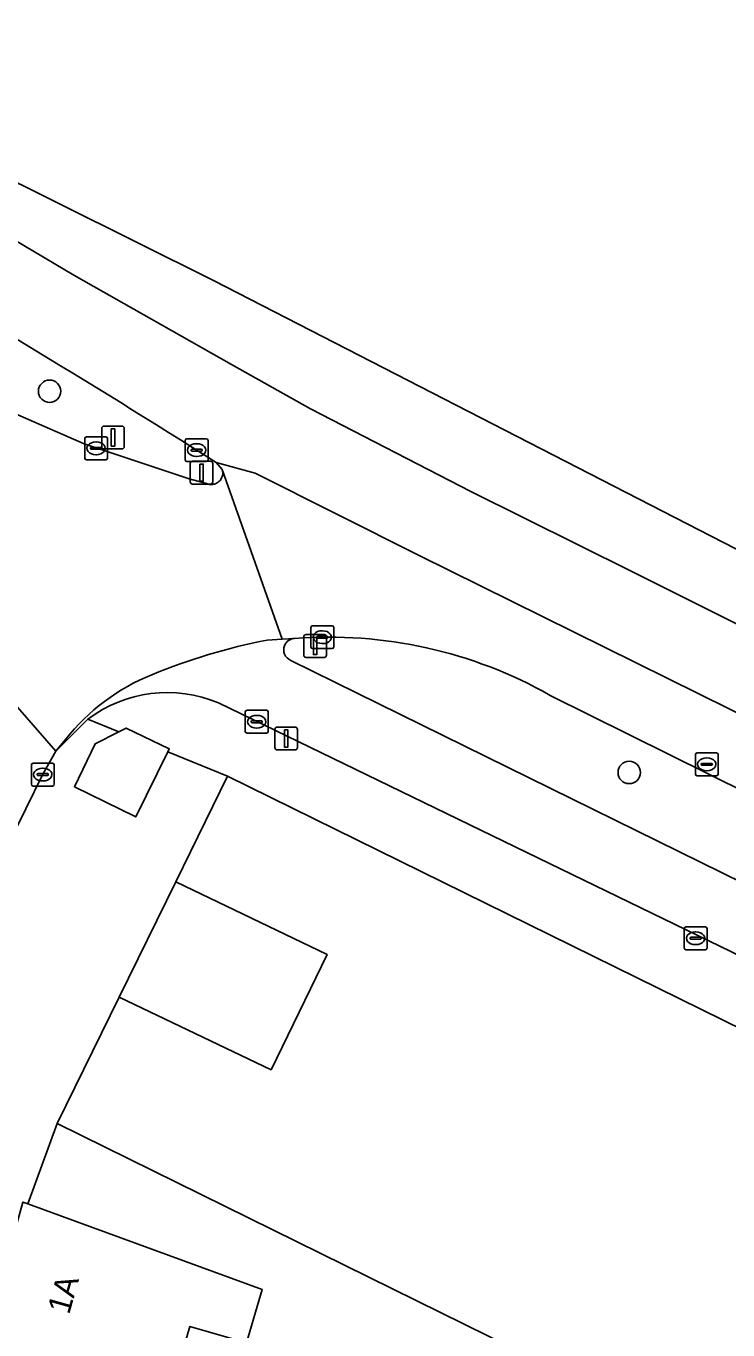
# Model space of a CAD drawing. Extents: x 159217 to 160349, y 381246 to 382172.
# Drawn here: x 160245.3 to 160276, y 382047.9 to 382105 of the extents above; entities that cross this region are included whole.
import ezdxf

# ---------------------------------------------------------------- set-up
doc = ezdxf.new("R2010")
doc.units = 0
for name, color, linetype in [('IMGEO_Berm_groen', 7, 'Continuous'), ('IMGEO_Boom', 7, 'Continuous'), ('IMGEO_Erf', 7, 'Continuous'), ('IMGEO_Fietspad_open', 7, 'Continuous'), ('IMGEO_Groenvoorziening', 7, 'Continuous'), ('IMGEO_Kolk', 7, 'Continuous'), ('IMGEO_Lichtmast', 7, 'Continuous'), ('IMGEO_Pand', 7, 'Continuous'), ('IMGEO_Pand_nummerreeks', 7, 'Continuous'), ('IMGEO_Pand_overbouw', 7, 'Continuous'), ('IMGEO_Rijbaan_lokaal_open', 7, 'Continuous'), ('IMGEO_Rijbaan_regionaal_gesloten', 7, 'Continuous'), ('IMGEO_Rioolput', 7, 'Continuous'), ('IMGEO_Verkeersbordpaal', 7, 'Continuous'), ('IMGEO_Voetpad_open', 7, 'Continuous')]:
    doc.layers.add(name, color=color, linetype=linetype)

msp = doc.modelspace()

# ---------------------------------------------------------------- linework, layer by layer
at = {"layer": 'IMGEO_Berm_groen'}
for points in [[(160243.42, 382088.583), (160247.852, 382086.655), (160252.439, 382085.131), (160253.198, 382084.922), (160253.24, 382084.905), (160253.284, 382084.892), (160253.328, 382084.883), (160253.373, 382084.878), (160253.418, 382084.877), (160253.464, 382084.88), (160253.508, 382084.887), (160253.552, 382084.898), (160253.595, 382084.913), (160253.636, 382084.932), (160253.676, 382084.954), (160253.713, 382084.98), (160253.748, 382085.009), (160253.78, 382085.041), (160253.809, 382085.076), (160253.835, 382085.113), (160253.858, 382085.152), (160253.876, 382085.194), (160253.892, 382085.236), (160253.903, 382085.28), (160253.91, 382085.325), (160253.913, 382085.37), (160253.913, 382085.416), (160253.908, 382085.461), (160253.899, 382085.505), (160253.892, 382085.53), (160253.626, 382085.842)], [(160256.89, 382077.178), (160259.791, 382075.744), (160312.417, 382049.836), (160315.301, 382048.376)], [(160316.84, 382051.546), (160268.252, 382075.646)]]:
    msp.add_lwpolyline(points, dxfattribs=at)
for centre, radius, start, end in [((160017.087, 381713.185), 441.389, 57.59518, 60.15772), ((160257.085, 382077.637), 0.502, 93.5784, 158.4607), ((160258.578, 382058.582), 19.615, 60.4505, 94.4572), ((160257.08, 382077.637), 0.497, 158.3225, 247.5359)]:
    msp.add_arc(centre, radius, start, end, dxfattribs=at)
at = {"layer": 'IMGEO_Boom'}
for centre in [(160246.332, 382088.963), (160271.71, 382072.269)]:
    msp.add_circle(centre, 0.489, dxfattribs=at)
at = {"layer": 'IMGEO_Erf'}
msp.add_lwpolyline([(160258.484, 382064.296), (160251.863, 382067.479), (160249.382, 382062.43), (160256.031, 382059.248)], close=True, dxfattribs=at)
msp.add_lwpolyline([(160276.024, 382042.417), (160246.663, 382056.903), (160245.377, 382053.38), (160255.639, 382049.633), (160254.96, 382047.285), (160252.469, 382048.006), (160251.405, 382044.329)], dxfattribs=at)
at = {"layer": 'IMGEO_Fietspad_open'}
for points in [[(160257.054, 382078.138), (160256.519, 382078.107), (160255.853, 382078.069)], [(160315.301, 382048.376), (160312.417, 382049.836), (160259.791, 382075.744), (160256.89, 382077.178)], [(160253.726, 382075.319), (160300.66, 382052.536), (160314.359, 382045.829)], [(160247.032, 382073.719), (160246.603, 382073.202), (160248.008, 382074.603)]]:
    msp.add_lwpolyline(points, dxfattribs=at)
for centre, radius, start, end in [((160260.983, 382051.934), 26.634, 101.1052, 112.4456), ((160257.085, 382077.637), 0.502, 93.5784, 158.4607), ((160257.08, 382077.637), 0.497, 158.3225, 247.5359), ((160254.272, 382067.988), 9.234, 111.995, 141.6381), ((160251.491, 382069.978), 5.79, 67.2914, 126.9833)]:
    msp.add_arc(centre, radius, start, end, dxfattribs=at)
at = {"layer": 'IMGEO_Groenvoorziening'}
msp.add_lwpolyline([(160251.51, 382073.175), (160251.572, 382073.301), (160249.685, 382074.214), (160249.362, 382074.051), (160248.321, 382073.526), (160247.423, 382071.642), (160250.105, 382070.325)], close=True, dxfattribs=at)
at = {"layer": 'IMGEO_Kolk'}
for p, q in [((160247.868, 382086.038), (160247.868, 382086.89)), ((160247.943, 382086.964), (160248.795, 382086.964)), ((160248.127, 382086.458), (160248.127, 382086.47)), ((160248.565, 382086.421), (160248.167, 382086.421)), ((160248.17, 382086.507), (160248.568, 382086.507)), ((160248.356, 382086.744), (160248.381, 382086.744)), ((160248.611, 382086.47), (160248.611, 382086.458)), ((160248.869, 382086.89), (160248.869, 382086.038)), ((160252.267, 382085.958), (160252.267, 382086.81)), ((160252.342, 382086.884), (160253.194, 382086.884)), ((160252.569, 382086.427), (160252.967, 382086.427)), ((160252.755, 382086.664), (160252.78, 382086.664)), ((160253.268, 382086.81), (160253.268, 382085.958)), ((160248.795, 382085.964), (160247.943, 382085.964)), ((160248.379, 382086.184), (160248.354, 382086.184)), ((160253.194, 382085.884), (160252.342, 382085.884)), ((160252.526, 382086.378), (160252.526, 382086.39)), ((160252.964, 382086.341), (160252.566, 382086.341)), ((160252.778, 382086.104), (160252.753, 382086.104)), ((160253.01, 382086.39), (160253.01, 382086.378)), ((160257.773, 382077.768), (160257.773, 382078.62)), ((160257.848, 382078.694), (160258.7, 382078.694)), ((160258.261, 382078.474), (160258.286, 382078.474)), ((160258.774, 382078.62), (160258.774, 382077.768)), ((160258.032, 382078.188), (160258.032, 382078.2)), ((160258.47, 382078.151), (160258.072, 382078.151)), ((160258.075, 382078.237), (160258.473, 382078.237)), ((160258.284, 382077.914), (160258.259, 382077.914)), ((160258.516, 382078.2), (160258.516, 382078.188)), ((160258.7, 382077.694), (160257.848, 382077.694)), ((160254.901, 382074.065), (160254.901, 382074.917)), ((160254.976, 382074.991), (160255.828, 382074.991)), ((160255.16, 382074.485), (160255.16, 382074.497)), ((160255.598, 382074.448), (160255.2, 382074.448)), ((160255.203, 382074.534), (160255.601, 382074.534)), ((160255.389, 382074.771), (160255.414, 382074.771)), ((160255.644, 382074.497), (160255.644, 382074.485)), ((160255.902, 382074.917), (160255.902, 382074.065)), ((160255.828, 382073.991), (160254.976, 382073.991)), ((160255.412, 382074.211), (160255.387, 382074.211)), ((160245.534, 382071.75), (160245.534, 382072.602)), ((160245.609, 382072.676), (160246.461, 382072.676)), ((160245.793, 382072.17), (160245.793, 382072.182)), ((160245.836, 382072.219), (160246.234, 382072.219)), ((160246.022, 382072.456), (160246.047, 382072.456)), ((160246.277, 382072.182), (160246.277, 382072.17)), ((160246.535, 382072.602), (160246.535, 382071.75)), ((160246.461, 382071.676), (160245.609, 382071.676)), ((160246.231, 382072.133), (160245.833, 382072.133)), ((160246.045, 382071.896), (160246.02, 382071.896)), ((160274.115, 382064.583), (160274.115, 382065.435)), ((160274.19, 382065.509), (160275.042, 382065.509)), ((160274.603, 382065.289), (160274.628, 382065.289)), ((160275.116, 382065.435), (160275.116, 382064.583)), ((160274.374, 382065.003), (160274.374, 382065.015)), ((160274.812, 382064.966), (160274.414, 382064.966)), ((160274.417, 382065.052), (160274.815, 382065.052)), ((160274.626, 382064.729), (160274.601, 382064.729)), ((160274.858, 382065.015), (160274.858, 382065.003)), ((160275.042, 382064.509), (160274.19, 382064.509))]:
    msp.add_line(p, q, dxfattribs=at)
for points in [[(160247.868, 382086.038), (160247.868, 382086.89)], [(160247.943, 382086.964), (160248.795, 382086.964)], [(160248.869, 382086.89), (160248.869, 382086.038)], [(160252.267, 382085.958), (160252.267, 382086.81)], [(160252.342, 382086.884), (160253.194, 382086.884)], [(160253.268, 382086.81), (160253.268, 382085.958)], [(160248.795, 382085.964), (160247.943, 382085.964)], [(160253.194, 382085.884), (160252.342, 382085.884)], [(160257.773, 382077.768), (160257.773, 382078.62)], [(160257.848, 382078.694), (160258.7, 382078.694)], [(160258.774, 382078.62), (160258.774, 382077.768)], [(160258.7, 382077.694), (160257.848, 382077.694)], [(160254.901, 382074.065), (160254.901, 382074.917)], [(160254.976, 382074.991), (160255.828, 382074.991)], [(160255.902, 382074.917), (160255.902, 382074.065)], [(160255.828, 382073.991), (160254.976, 382073.991)], [(160245.534, 382071.75), (160245.534, 382072.602)], [(160245.609, 382072.676), (160246.461, 382072.676)], [(160246.535, 382072.602), (160246.535, 382071.75)], [(160246.461, 382071.676), (160245.609, 382071.676)], [(160274.115, 382064.583), (160274.115, 382065.435)], [(160274.19, 382065.509), (160275.042, 382065.509)], [(160275.116, 382065.435), (160275.116, 382064.583)], [(160275.042, 382064.509), (160274.19, 382064.509)]]:
    msp.add_lwpolyline(points, dxfattribs=at)
for centre, radius, start, end in [((160247.945, 382086.888), 0.0765, 91.552, 178.448), ((160247.945, 382086.888), 0.0765, 91.552, 178.448), ((160248.167, 382086.467), 0.0403, 85.8775, 175.7526), ((160248.164, 382086.457), 0.0366, 178.938, 274.7102), ((160248.568, 382086.464), 0.043, 264.8664, 352.4533), ((160248.572, 382086.469), 0.0386, 1.7309, 96.639), ((160248.793, 382086.888), 0.0765, 1.552, 88.448), ((160248.793, 382086.888), 0.0765, 1.552, 88.448), ((160252.344, 382086.808), 0.0765, 91.552, 178.448), ((160252.344, 382086.808), 0.0765, 91.552, 178.448), ((160252.566, 382086.387), 0.0403, 85.8775, 175.7526), ((160252.971, 382086.389), 0.0386, 1.7309, 96.639), ((160253.192, 382086.808), 0.0765, 1.552, 88.448), ((160253.192, 382086.808), 0.0765, 1.552, 88.448), ((160247.945, 382086.04), 0.0765, 181.552, 268.448), ((160247.945, 382086.04), 0.0765, 181.552, 268.448), ((160248.793, 382086.04), 0.0765, 271.552, 358.448), ((160248.793, 382086.04), 0.0765, 271.552, 358.448), ((160252.344, 382085.96), 0.0765, 181.552, 268.448), ((160252.344, 382085.96), 0.0765, 181.552, 268.448), ((160252.563, 382086.377), 0.0366, 178.938, 274.7102), ((160252.967, 382086.384), 0.043, 264.8664, 352.4533), ((160253.192, 382085.96), 0.0765, 271.552, 358.448), ((160253.192, 382085.96), 0.0765, 271.552, 358.448), ((160257.85, 382078.618), 0.0765, 91.552, 178.448), ((160257.85, 382078.618), 0.0765, 91.552, 178.448), ((160258.698, 382078.618), 0.0765, 1.552, 88.448), ((160258.698, 382078.618), 0.0765, 1.552, 88.448), ((160258.072, 382078.197), 0.0403, 85.8775, 175.7526), ((160258.069, 382078.187), 0.0366, 178.938, 274.7102), ((160258.473, 382078.194), 0.043, 264.8664, 352.4533), ((160258.477, 382078.199), 0.0386, 1.7309, 96.639), ((160257.85, 382077.77), 0.0765, 181.552, 268.448), ((160257.85, 382077.77), 0.0765, 181.552, 268.448), ((160258.698, 382077.77), 0.0765, 271.552, 358.448), ((160258.698, 382077.77), 0.0765, 271.552, 358.448), ((160254.978, 382074.915), 0.0765, 91.552, 178.448), ((160254.978, 382074.915), 0.0765, 91.552, 178.448), ((160255.2, 382074.494), 0.0403, 85.8775, 175.7526), ((160255.197, 382074.484), 0.0366, 178.938, 274.7102), ((160255.601, 382074.491), 0.043, 264.8664, 352.4533), ((160255.605, 382074.496), 0.0386, 1.7309, 96.639), ((160255.826, 382074.915), 0.0765, 1.552, 88.448), ((160255.826, 382074.915), 0.0765, 1.552, 88.448), ((160254.978, 382074.067), 0.0765, 181.552, 268.448), ((160254.978, 382074.067), 0.0765, 181.552, 268.448), ((160255.826, 382074.067), 0.0765, 271.552, 358.448), ((160255.826, 382074.067), 0.0765, 271.552, 358.448), ((160245.611, 382072.6), 0.0765, 91.552, 178.448), ((160245.611, 382072.6), 0.0765, 91.552, 178.448), ((160245.833, 382072.179), 0.0403, 85.8775, 175.7526), ((160245.83, 382072.169), 0.0366, 178.938, 274.7102), ((160246.234, 382072.176), 0.043, 264.8664, 352.4533), ((160246.238, 382072.181), 0.0386, 1.7309, 96.639), ((160246.459, 382072.6), 0.0765, 1.552, 88.448), ((160246.459, 382072.6), 0.0765, 1.552, 88.448), ((160245.611, 382071.752), 0.0765, 181.552, 268.448), ((160245.611, 382071.752), 0.0765, 181.552, 268.448), ((160246.459, 382071.752), 0.0765, 271.552, 358.448), ((160246.459, 382071.752), 0.0765, 271.552, 358.448), ((160274.192, 382065.433), 0.0765, 91.552, 178.448), ((160274.192, 382065.433), 0.0765, 91.552, 178.448), ((160275.04, 382065.433), 0.0765, 1.552, 88.448), ((160275.04, 382065.433), 0.0765, 1.552, 88.448), ((160274.414, 382065.012), 0.0403, 85.8775, 175.7526), ((160274.411, 382065.002), 0.0366, 178.938, 274.7102), ((160274.815, 382065.009), 0.043, 264.8664, 352.4533), ((160274.819, 382065.014), 0.0386, 1.7309, 96.639), ((160274.192, 382064.585), 0.0765, 181.552, 268.448), ((160274.192, 382064.585), 0.0765, 181.552, 268.448), ((160275.04, 382064.585), 0.0765, 271.552, 358.448), ((160275.04, 382064.585), 0.0765, 271.552, 358.448)]:
    msp.add_arc(centre, radius, start, end, dxfattribs=at)
for centre, major_axis, ratio, start_param, end_param in [((160248.355, 382086.464), (-0.387, 0.002), 0.722429, 4.712389, 7.853982), ((160248.38, 382086.464), (-0.39, 0.002), 0.717154, 1.570796, 4.712389), ((160252.754, 382086.384), (-0.387, 0.002), 0.722429, 4.712389, 7.853982), ((160252.779, 382086.384), (-0.39, 0.002), 0.717154, 1.570796, 4.712389), ((160258.26, 382078.194), (-0.387, 0.002), 0.722429, 4.712389, 7.853982), ((160258.285, 382078.194), (-0.39, 0.002), 0.717154, 1.570796, 4.712389), ((160255.388, 382074.491), (-0.387, 0.002), 0.722429, 4.712389, 7.853982), ((160255.413, 382074.491), (-0.39, 0.002), 0.717154, 1.570796, 4.712389), ((160246.021, 382072.176), (-0.387, 0.002), 0.722429, 4.712389, 7.853982), ((160246.046, 382072.176), (-0.39, 0.002), 0.717154, 1.570796, 4.712389), ((160274.602, 382065.009), (-0.387, 0.002), 0.722429, 4.712389, 7.853982), ((160274.627, 382065.009), (-0.39, 0.002), 0.717154, 1.570796, 4.712389)]:
    msp.add_ellipse(centre, major_axis=major_axis, ratio=ratio, start_param=start_param, end_param=end_param, dxfattribs=at)
at = {"layer": 'IMGEO_Lichtmast'}
for p, q in [((160256.194, 382073.357), (160256.194, 382074.157)), ((160256.194, 382074.157), (160256.194, 382073.357)), ((160256.294, 382074.257), (160257.084, 382074.257)), ((160257.084, 382074.257), (160256.294, 382074.257)), ((160257.184, 382074.157), (160257.184, 382073.357)), ((160257.184, 382073.357), (160257.184, 382074.157)), ((160257.084, 382073.257), (160256.294, 382073.257)), ((160256.294, 382073.257), (160257.084, 382073.257))]:
    msp.add_line(p, q, dxfattribs=at)
msp.add_lwpolyline([(160256.614, 382074.132), (160256.764, 382074.132), (160256.764, 382073.382), (160256.614, 382073.382), (160256.614, 382074.132)], dxfattribs=at)
for centre, start, end in [((160256.294, 382074.157), 90, 180), ((160256.294, 382074.157), 90, 180), ((160257.084, 382074.157), 0, 90), ((160257.084, 382074.157), 360, 90), ((160256.294, 382073.357), 180, 270), ((160256.294, 382073.357), 180, 270), ((160257.084, 382073.357), 270, 0), ((160257.084, 382073.357), 270, 0)]:
    msp.add_arc(centre, 0.1, start, end, dxfattribs=at)
at = {"layer": 'IMGEO_Pand'}
for points in [[(160312.584, 382043.36), (160299.362, 382049.833), (160254.125, 382072.109), (160251.863, 382067.479), (160258.484, 382064.296), (160256.031, 382059.248), (160249.382, 382062.43), (160246.663, 382056.903), (160276.024, 382042.417), (160279.111, 382040.894), (160279.523, 382040.691), (160280.178, 382042.019), (160305.63, 382029.445), (160305.022, 382028.184), (160311.74, 382024.945), (160314.558, 382030.651), (160317.288, 382036.188), (160317.304, 382036.313), (160314.359, 382037.763), (160311.198, 382039.328), (160312.6, 382042.183), (160312.88, 382042.754), (160313.063, 382043.126)], [(160255.639, 382049.633), (160245.377, 382053.38), (160245.168, 382053.456), (160243.274, 382046.684), (160251.405, 382044.329), (160252.469, 382048.006), (160254.96, 382047.285)]]:
    msp.add_lwpolyline(points, close=True, dxfattribs=at)
at = {"layer": 'IMGEO_Pand_overbouw'}
msp.add_lwpolyline([(160251.863, 382067.479), (160249.382, 382062.43), (160256.031, 382059.248), (160258.484, 382064.296)], close=True, dxfattribs=at)
at = {"layer": 'IMGEO_Rijbaan_lokaal_open'}
for points in [[(160255.853, 382078.069), (160256.519, 382078.107), (160253.892, 382085.53), (160253.899, 382085.505), (160253.908, 382085.461), (160253.913, 382085.416), (160253.913, 382085.37), (160253.91, 382085.325), (160253.903, 382085.28), (160253.892, 382085.236), (160253.876, 382085.194), (160253.858, 382085.152), (160253.835, 382085.113), (160253.809, 382085.076), (160253.78, 382085.041), (160253.748, 382085.009), (160253.713, 382084.98), (160253.676, 382084.954), (160253.636, 382084.932), (160253.595, 382084.913), (160253.552, 382084.898), (160253.508, 382084.887), (160253.464, 382084.88), (160253.418, 382084.877), (160253.373, 382084.878), (160253.328, 382084.883), (160253.284, 382084.892), (160253.24, 382084.905), (160253.198, 382084.922), (160252.439, 382085.131), (160247.852, 382086.655), (160243.42, 382088.583)], [(160240.491, 382080.639), (160240.553, 382080.401), (160240.574, 382080.217), (160240.567, 382080.128), (160246.603, 382073.202), (160247.032, 382073.719)], [(160244.545, 382069.152), (160246.042, 382072.193), (160246.603, 382073.202), (160240.567, 382080.128), (160240.422, 382079.788)]]:
    msp.add_lwpolyline(points, dxfattribs=at)
for centre, radius, start, end in [((160260.983, 382051.934), 26.634, 101.1052, 112.4456), ((160254.272, 382067.988), 9.234, 111.995, 141.6381)]:
    msp.add_arc(centre, radius, start, end, dxfattribs=at)
at = {"layer": 'IMGEO_Rijbaan_regionaal_gesloten'}
for points in [[(160321.049, 382059.101), (160313.044, 382063.216), (160253.508, 382093.818), (160233.186, 382103.93), (160183.331, 382128.738), (160164.823, 382134.271)], [(160253.626, 382085.842), (160255.33, 382085.369), (160262.484, 382081.79), (160318.298, 382054.163), (160319.994, 382057.206), (160306.515, 382063.845), (160292.286, 382070.901), (160278.973, 382077.493), (160271.827, 382081.072), (160264.779, 382084.572), (160257.755, 382088.198), (160254.292, 382090.141), (160247.394, 382094.04), (160239.951, 382098.449), (160232.922, 382102.423), (160225.796, 382106.077), (160200.908, 382118.411), (160190.199, 382123.547)], [(160190.199, 382123.547), (160200.908, 382118.411), (160225.796, 382106.077), (160232.922, 382102.423), (160239.951, 382098.449), (160247.394, 382094.04), (160254.292, 382090.141), (160257.755, 382088.198), (160264.779, 382084.572), (160271.827, 382081.072), (160278.973, 382077.493), (160292.286, 382070.901), (160306.515, 382063.845), (160319.994, 382057.206), (160321.049, 382059.101)], [(160255.33, 382085.369), (160253.626, 382085.842), (160253.892, 382085.53), (160256.519, 382078.107), (160257.054, 382078.138)], [(160268.252, 382075.646), (160316.84, 382051.546), (160318.298, 382054.163), (160262.484, 382081.79), (160255.33, 382085.369)]]:
    msp.add_lwpolyline(points, dxfattribs=at)
for centre, radius, start, end in [((160017.087, 381713.185), 441.389, 57.59518, 60.15772), ((160258.578, 382058.582), 19.615, 60.4505, 94.4572)]:
    msp.add_arc(centre, radius, start, end, dxfattribs=at)
at = {"layer": 'IMGEO_Rioolput'}
for p, q in [((160274.605, 382072.199), (160274.605, 382073.051)), ((160274.68, 382073.125), (160275.532, 382073.125)), ((160275.093, 382072.905), (160275.118, 382072.905)), ((160275.606, 382073.051), (160275.606, 382072.199)), ((160274.864, 382072.619), (160274.864, 382072.631)), ((160275.302, 382072.582), (160274.904, 382072.582)), ((160274.907, 382072.668), (160275.305, 382072.668)), ((160275.116, 382072.345), (160275.091, 382072.345)), ((160275.348, 382072.631), (160275.348, 382072.619)), ((160275.532, 382072.125), (160274.68, 382072.125))]:
    msp.add_line(p, q, dxfattribs=at)
for points in [[(160274.605, 382072.199), (160274.605, 382073.051)], [(160274.68, 382073.125), (160275.532, 382073.125)], [(160275.606, 382073.051), (160275.606, 382072.199)], [(160275.532, 382072.125), (160274.68, 382072.125)]]:
    msp.add_lwpolyline(points, dxfattribs=at)
for centre, radius, start, end in [((160274.682, 382073.049), 0.0765, 91.552, 178.448), ((160274.682, 382073.049), 0.0765, 91.552, 178.448), ((160275.53, 382073.049), 0.0765, 1.552, 88.448), ((160275.53, 382073.049), 0.0765, 1.552, 88.448), ((160274.682, 382072.201), 0.0765, 181.552, 268.448), ((160274.682, 382072.201), 0.0765, 181.552, 268.448), ((160274.904, 382072.628), 0.0403, 85.8775, 175.7526), ((160274.901, 382072.618), 0.0366, 178.938, 274.7102), ((160275.305, 382072.625), 0.043, 264.8664, 352.4533), ((160275.309, 382072.63), 0.0386, 1.7309, 96.639), ((160275.53, 382072.201), 0.0765, 271.552, 358.448), ((160275.53, 382072.201), 0.0765, 271.552, 358.448)]:
    msp.add_arc(centre, radius, start, end, dxfattribs=at)
for centre, major_axis, ratio, start_param, end_param in [((160275.092, 382072.625), (-0.387, 0.002), 0.722429, 4.712389, 7.853982), ((160275.117, 382072.625), (-0.39, 0.002), 0.717154, 1.570796, 4.712389)]:
    msp.add_ellipse(centre, major_axis=major_axis, ratio=ratio, start_param=start_param, end_param=end_param, dxfattribs=at)
at = {"layer": 'IMGEO_Verkeersbordpaal'}
for p, q in [((160248.614, 382086.538), (160248.614, 382087.338)), ((160248.614, 382087.338), (160248.614, 382086.538)), ((160248.714, 382087.438), (160249.504, 382087.438)), ((160249.504, 382087.438), (160248.714, 382087.438)), ((160249.604, 382087.338), (160249.604, 382086.538)), ((160249.604, 382086.538), (160249.604, 382087.338)), ((160249.504, 382086.438), (160248.714, 382086.438)), ((160248.714, 382086.438), (160249.504, 382086.438)), ((160252.588, 382085.9), (160253.378, 382085.9)), ((160253.378, 382085.9), (160252.588, 382085.9)), ((160252.488, 382085), (160252.488, 382085.8)), ((160252.488, 382085.8), (160252.488, 382085)), ((160253.478, 382085.8), (160253.478, 382085)), ((160253.478, 382085), (160253.478, 382085.8)), ((160253.378, 382084.9), (160252.588, 382084.9)), ((160252.588, 382084.9), (160253.378, 382084.9)), ((160257.462, 382077.406), (160257.462, 382078.206)), ((160257.462, 382078.206), (160257.462, 382077.406)), ((160257.562, 382078.306), (160258.352, 382078.306)), ((160258.352, 382078.306), (160257.562, 382078.306)), ((160258.452, 382078.206), (160258.452, 382077.406)), ((160258.452, 382077.406), (160258.452, 382078.206)), ((160258.352, 382077.306), (160257.562, 382077.306)), ((160257.562, 382077.306), (160258.352, 382077.306))]:
    msp.add_line(p, q, dxfattribs=at)
for points in [[(160249.034, 382087.313), (160249.184, 382087.313), (160249.184, 382086.563), (160249.034, 382086.563), (160249.034, 382087.313)], [(160252.908, 382085.775), (160253.058, 382085.775), (160253.058, 382085.025), (160252.908, 382085.025), (160252.908, 382085.775)], [(160257.882, 382078.181), (160258.032, 382078.181), (160258.032, 382077.431), (160257.882, 382077.431), (160257.882, 382078.181)]]:
    msp.add_lwpolyline(points, dxfattribs=at)
for centre, start, end in [((160248.714, 382087.338), 90, 180), ((160248.714, 382087.338), 90, 180), ((160249.504, 382087.338), 0, 90), ((160249.504, 382087.338), 360, 90), ((160248.714, 382086.538), 180, 270), ((160248.714, 382086.538), 180, 270), ((160249.504, 382086.538), 270, 0), ((160249.504, 382086.538), 270, 0), ((160252.588, 382085.8), 90, 180), ((160252.588, 382085.8), 90, 180), ((160253.378, 382085.8), 0, 90), ((160253.378, 382085.8), 360, 90), ((160252.588, 382085), 180, 270), ((160252.588, 382085), 180, 270), ((160253.378, 382085), 270, 0), ((160253.378, 382085), 270, 0), ((160257.562, 382078.206), 90, 180), ((160257.562, 382078.206), 90, 180), ((160258.352, 382078.206), 0, 90), ((160258.352, 382078.206), 360, 90), ((160257.562, 382077.406), 180, 270), ((160257.562, 382077.406), 180, 270), ((160258.352, 382077.406), 270, 0), ((160258.352, 382077.406), 270, 0)]:
    msp.add_arc(centre, 0.1, start, end, dxfattribs=at)
at = {"layer": 'IMGEO_Voetpad_open'}
for points in [[(160248.008, 382074.603), (160249.362, 382074.051), (160249.685, 382074.214), (160251.572, 382073.301), (160251.51, 382073.175), (160254.125, 382072.109), (160299.362, 382049.833), (160312.584, 382043.36), (160314.359, 382045.829), (160300.66, 382052.536), (160253.726, 382075.319)], [(160243.274, 382046.684), (160245.168, 382053.456), (160245.377, 382053.38), (160246.663, 382056.903), (160249.382, 382062.43), (160251.863, 382067.479), (160254.125, 382072.109), (160251.51, 382073.175), (160250.105, 382070.325), (160247.423, 382071.642), (160248.321, 382073.526), (160249.362, 382074.051), (160248.008, 382074.603), (160246.603, 382073.202), (160246.042, 382072.193), (160244.545, 382069.152), (160231.992, 382043.761)]]:
    msp.add_lwpolyline(points, dxfattribs=at)
msp.add_arc((160251.491, 382069.978), 5.79, 67.2914, 126.9833, dxfattribs=at)

# ---------------------------------------------------------------- texts
at = {"layer": 'IMGEO_Pand_nummerreeks'}
msp.add_text('1A', height=1, rotation=74.3757, dxfattribs=at).set_placement((160247.187, 382048.5))

doc.saveas('drawing.dxf')
